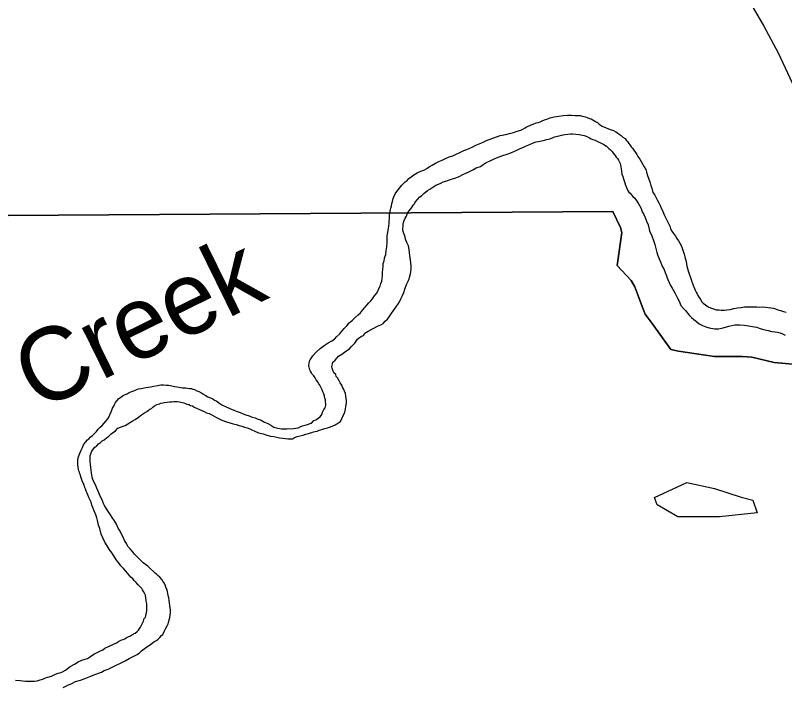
# Model space of a CAD drawing. Extents: x 2010165 to 2382125, y 1060529 to 1407316.
# Drawn here: x 2227536 to 2232826, y 1232154 to 1236761 of the extents above; entities that cross this region are included whole.
import ezdxf

# ---------------------------------------------------------------- set-up
doc = ezdxf.new("R2010")
doc.units = 0
for name, color, linetype in [('GM_X_Corporation', 7, 'Continuous'), ('GM_X_Minor_Lake', 7, 'Continuous'), ('GM_X_Minor_River', 7, 'Continuous'), ('GM_X_Minor_River_Text', 7, 'Continuous'), ('GM_X_Rail_Line', 7, 'Continuous')]:
    doc.layers.add(name, color=color, linetype=linetype)

msp = doc.modelspace()

# ---------------------------------------------------------------- linework, layer by layer
at = {"layer": 'GM_X_Corporation'}
for points in [[(2233032.5, 1234349.8), (2232752.7, 1234373.7), (2232599.7, 1234410.4), (2232535.5, 1234417.1), (2232343.2, 1234416.8), (2232096.1, 1234453.5), (2232043.7, 1234464.4), (2231915.6, 1234642.3), (2231866, 1234707.4), (2231846.9, 1234759.2), (2231795.7, 1234894.6), (2231770.7, 1234938.2), (2231674.3, 1235040.5), (2231705.2, 1235268), (2231696.5, 1235302), (2231643.9, 1235413.2), (2225059.6, 1235369.7)], [(2225059.6, 1235369.7), (2231643.9, 1235413.2), (2231696.5, 1235302), (2231705.2, 1235268), (2231674.3, 1235040.5), (2231770.7, 1234938.2), (2231795.7, 1234894.6), (2231846.9, 1234759.2), (2231866, 1234707.4), (2231915.6, 1234642.3), (2232043.7, 1234464.4), (2232096.1, 1234453.5), (2232343.2, 1234416.8), (2232535.5, 1234417.1), (2232599.7, 1234410.4), (2232752.7, 1234373.7), (2233032.5, 1234349.8)]]:
    msp.add_lwpolyline(points, dxfattribs=at)
at = {"layer": 'GM_X_Minor_Lake'}
for points in [[(2231931.1, 1233447.5), (2232152.3, 1233549.2), (2232343.8, 1233507.8), (2232527.5, 1233450.2), (2232608.1, 1233429.3), (2232637.7, 1233341.3), (2232377.1, 1233313.4), (2232245, 1233314.9)], [(2232245, 1233314.9), (2232091.9, 1233315.2), (2231950, 1233395.5), (2231931.1, 1233447.5)]]:
    msp.add_lwpolyline(points, dxfattribs=at)
at = {"layer": 'GM_X_Minor_River'}
for points in [[(2231096.2, 1236012.9), (2231118.2, 1236021.2), (2231132.2, 1236025.4), (2231144.2, 1236029.6), (2231158.1, 1236035.9), (2231174.1, 1236042.1), (2231190.1, 1236048.4), (2231214, 1236056.8), (2231242, 1236063.2), (2231272.1, 1236067.7), (2231302.1, 1236072.1), (2231332.2, 1236074.6), (2231360.3, 1236075), (2231386.4, 1236073.4), (2231402.5, 1236071.6), (2231418.6, 1236071.8), (2231432.7, 1236068), (2231444.8, 1236066.2), (2231456.9, 1236062.4), (2231467, 1236058.5), (2231483.2, 1236052.7), (2231495.3, 1236048.9), (2231513.5, 1236039.1), (2231525.7, 1236031.2), (2231537.9, 1236023.4), (2231550.1, 1236013.5), (2231570.4, 1235999.7), (2231598.7, 1235988.1), (2231627, 1235976.5), (2231649.2, 1235968.8), (2231665.4, 1235961), (2231677.6, 1235953.1), (2231687.7, 1235945.2), (2231702, 1235935.4), (2231712.2, 1235923.5), (2231728.4, 1235913.7), (2231736.6, 1235903.7), (2231744.8, 1235893.8), (2231771.5, 1235858), (2231779.7, 1235848.1), (2231787.9, 1235834.2), (2231800.3, 1235818.3), (2231808.5, 1235804.3), (2231816.8, 1235790.4), (2231831.1, 1235772.5), (2231839.4, 1235756.6), (2231849.8, 1235736.6), (2231860.1, 1235718.7), (2231870.4, 1235700.8), (2231876.8, 1235682.8), (2231883.1, 1235660.8), (2231891.6, 1235634.8), (2231900, 1235610.8), (2231906.4, 1235590.8), (2231912.7, 1235572.8), (2231919.2, 1235542.8), (2231933.5, 1235524.9), (2231941.9, 1235506.9), (2231952.2, 1235489), (2231960.5, 1235471.1), (2231970.8, 1235453.1), (2231977.2, 1235435.1), (2231985.4, 1235419.2), (2231991.8, 1235401.2), (2232000.1, 1235385.2), (2232008.4, 1235367.3), (2232016.6, 1235353.3), (2232025, 1235335.4), (2232031.2, 1235321.4), (2232037.5, 1235307.4), (2232041.7, 1235293.4), (2232050, 1235277.5), (2232062.3, 1235261.6), (2232074.6, 1235243.7), (2232084.9, 1235227.8), (2232095.2, 1235211.8), (2232105.5, 1235195.9), (2232113.8, 1235180), (2232122.2, 1235160), (2232128.5, 1235140), (2232134.9, 1235120), (2232139.2, 1235102), (2232143.5, 1235086), (2232147.8, 1235070), (2232150, 1235053.9), (2232154.3, 1235037.9), (2232158.6, 1235019.9), (2232162.9, 1235003.9), (2232181.9, 1234945.9), (2232188.2, 1234929.9), (2232192.4, 1234919.9), (2232196.6, 1234903.9), (2232200.8, 1234893.9), (2232205, 1234884), (2232211.2, 1234872), (2232217.5, 1234858), (2232223.7, 1234846.1), (2232229.9, 1234836.1), (2232238.1, 1234822.2), (2232246.4, 1234808.2), (2232256.7, 1234792.3)], [(2229686.8, 1234509.5), (2229712.7, 1234523.9), (2229730.6, 1234536.3), (2229746.3, 1234554.6), (2229766.2, 1234570.9), (2229781.9, 1234591.2), (2229797.7, 1234609.6), (2229815.4, 1234627.9), (2229831.2, 1234648.2), (2229853, 1234666.6), (2229872.7, 1234685), (2229892.6, 1234701.4), (2229908.4, 1234715.7), (2229922.1, 1234733.9), (2229937.9, 1234752.3), (2229953.7, 1234768.6), (2229965.5, 1234784.8), (2229979.3, 1234799.1), (2229991.2, 1234813.3), (2230002.9, 1234829.6), (2230018.7, 1234849.9), (2230028.4, 1234866.1), (2230036.2, 1234882.3), (2230044, 1234898.5), (2230049.7, 1234918.6), (2230055.4, 1234934.8), (2230059.2, 1234952.9), (2230060.9, 1234971.1), (2230060.5, 1234993.1), (2230062.2, 1235015.3), (2230063.9, 1235035.4), (2230065.5, 1235055.5), (2230071.3, 1235073.7), (2230075, 1235091.8), (2230078.8, 1235105.9), (2230082.6, 1235118), (2230086.2, 1235142.2), (2230089.8, 1235170.4), (2230091.4, 1235196.5), (2230092.9, 1235222.6), (2230092.6, 1235244.7), (2230096.2, 1235268.9), (2230100, 1235285), (2230101.7, 1235299.1), (2230103.6, 1235311.2), (2230105.3, 1235329.3), (2230108.5, 1235379.6), (2230108.2, 1235393.6), (2230112.1, 1235405.8), (2230113.9, 1235415.8), (2230115.7, 1235425.9), (2230117.6, 1235436), (2230121.4, 1235450.1), (2230125.1, 1235468.2), (2230128.9, 1235482.3), (2230134.6, 1235502.5), (2230138.4, 1235512.6), (2230148.1, 1235534.9), (2230165.8, 1235559.2), (2230179.6, 1235575.5), (2230191.4, 1235591.8), (2230203.3, 1235602), (2230217.1, 1235616.2), (2230229, 1235626.5), (2230240.8, 1235638.7), (2230256.7, 1235651), (2230276.5, 1235665.3), (2230298.4, 1235677.7), (2230324.3, 1235690.1), (2230348.3, 1235698.5), (2230364.2, 1235708.8), (2230382.1, 1235719.1), (2230402, 1235731.5), (2230423.9, 1235743.8), (2230447.8, 1235756.2), (2230471.7, 1235766.6), (2230493.6, 1235777), (2230519.5, 1235787.4), (2230543.5, 1235795.8), (2230567.4, 1235806.2), (2230597.3, 1235820.7), (2230619.2, 1235831.1), (2230641.2, 1235839.4), (2230661.1, 1235847.8), (2230681.1, 1235858.1), (2230703, 1235868.5), (2230724.9, 1235876.8), (2230748.9, 1235887.2), (2230774.8, 1235899.7), (2230868.6, 1235935.2), (2230908.6, 1235941.8), (2230934.6, 1235948.2), (2230960.6, 1235956.6), (2230986.6, 1235965.1), (2231010.6, 1235971.4), (2231026.5, 1235979.7), (2231040.4, 1235987.9), (2231054.3, 1235996.2), (2231068.3, 1236002.4), (2231082.3, 1236008.6), (2231096.2, 1236012.9)], [(2229929, 1234559.3), (2229938.8, 1234575.5), (2229962.6, 1234589.9), (2230026.3, 1234625), (2230048.3, 1234633.3), (2230064.2, 1234643.6), (2230078, 1234657.9), (2230093.8, 1234672.2), (2230105.6, 1234688.4), (2230119.4, 1234708.7), (2230135.1, 1234731.1), (2230152.7, 1234755.4), (2230166.5, 1234773.7), (2230176.2, 1234791.9), (2230186, 1234812.2), (2230197.6, 1234834.4), (2230207.3, 1234856.7), (2230215, 1234878.9), (2230226.5, 1234911.2), (2230234.3, 1234929.4), (2230240.1, 1234939.5), (2230244, 1234949.6), (2230245.8, 1234959.7), (2230249.6, 1234975.8), (2230255.2, 1234998), (2230256.9, 1235016.1), (2230256.6, 1235036.2), (2230256.3, 1235058.3), (2230253.9, 1235082.4), (2230249.4, 1235108.4), (2230247.1, 1235130.5), (2230242.7, 1235152.5), (2230238.3, 1235176.6), (2230227.9, 1235200.5), (2230219.5, 1235222.5), (2230213.1, 1235244.5), (2230206.8, 1235260.5), (2230202.5, 1235274.5), (2230200.4, 1235286.5), (2230200.2, 1235296.6), (2230202, 1235310.6), (2230203.7, 1235324.7), (2230205.6, 1235336.8), (2230209.3, 1235350.9), (2230217.1, 1235367.1), (2230224.9, 1235381.3), (2230230.7, 1235397.4), (2230240.4, 1235415.7), (2230254.3, 1235429.9), (2230264.1, 1235444.2), (2230271.9, 1235456.3), (2230279.8, 1235466.5), (2230285.6, 1235476.6), (2230317.2, 1235513.2), (2230329.1, 1235521.4), (2230346.9, 1235537.8), (2230356.8, 1235546), (2230370.7, 1235556.2), (2230386.6, 1235566.5), (2230406.5, 1235578.8), (2230428.3, 1235593.2), (2230456.2, 1235605.7), (2230478.1, 1235616.1), (2230502.1, 1235624.4), (2230522.1, 1235630.8), (2230542.1, 1235637.1), (2230564.1, 1235643.4), (2230588, 1235653.8), (2230611.9, 1235666.2), (2230633.8, 1235676.6), (2230657.7, 1235687), (2230681.6, 1235699.4), (2230705.5, 1235711.8), (2230735.5, 1235722.3), (2230753.4, 1235734.6), (2230773.2, 1235749), (2230797.1, 1235759.4), (2230823, 1235771.8), (2230854.9, 1235786.3), (2230886.9, 1235796.8), (2230918.8, 1235807.4), (2230942.8, 1235815.7), (2230964.7, 1235826.1), (2230984.7, 1235834.4), (2231006.6, 1235844.8), (2231026.5, 1235853.1), (2231044.5, 1235861.4), (2231066.4, 1235871.8), (2231092.3, 1235882.2), (2231118.3, 1235890.6), (2231144.3, 1235897.1), (2231166.3, 1235901.4), (2231190.3, 1235907.8), (2231210.3, 1235912.1), (2231230.3, 1235918.4), (2231244.2, 1235926.6), (2231274.3, 1235933.1), (2231292.3, 1235937.4), (2231314.3, 1235941.7), (2231334.3, 1235944), (2231352.4, 1235946.3)], [(2231352.4, 1235946.3), (2231366.4, 1235946.5), (2231412.7, 1235941.2), (2231424.8, 1235939.3), (2231434.8, 1235937.5), (2231446.9, 1235935.6), (2231461.1, 1235929.8), (2231483.3, 1235918.1), (2231495.5, 1235912.2), (2231507.6, 1235908.4), (2231521.8, 1235902.6), (2231538, 1235894.8), (2231556.1, 1235887), (2231572.4, 1235877.2), (2231582.5, 1235873.3), (2231600.7, 1235861.6), (2231617.1, 1235845.7), (2231627.3, 1235835.8), (2231639.5, 1235826), (2231647.7, 1235814), (2231660, 1235798.1), (2231668.2, 1235786.2), (2231676.4, 1235776.3), (2231682.6, 1235766.3), (2231688.8, 1235756.4), (2231695.1, 1235742.4), (2231697.3, 1235730.4), (2231699.4, 1235720.4), (2231701.7, 1235706.3), (2231703.9, 1235690.3), (2231706.3, 1235668.2), (2231712.6, 1235652.2), (2231718.8, 1235638.3), (2231723.1, 1235624.3), (2231727.3, 1235610.3), (2231731.6, 1235594.3), (2231737.9, 1235578.3), (2231746.2, 1235560.3), (2231754.5, 1235546.4), (2231764.6, 1235538.5), (2231770.8, 1235528.5), (2231781, 1235516.6), (2231795.3, 1235504.8), (2231818, 1235469), (2231828.3, 1235453), (2231838.6, 1235433.1), (2231847, 1235411.1), (2231857.4, 1235391.2), (2231867.8, 1235371.2), (2231876.2, 1235347.3), (2231886.6, 1235321.3), (2231897.3, 1235279.3), (2231912, 1235245.3), (2231924.5, 1235213.4), (2231933, 1235185.4), (2231939.5, 1235157.3), (2231945.9, 1235131.3), (2231954.3, 1235109.3), (2231962.7, 1235087.3), (2231971.1, 1235067.4), (2231979.4, 1235049.4), (2231985.7, 1235033.4), (2231994, 1235017.5), (2232004.4, 1234993.5), (2232012.8, 1234971.6), (2232021.2, 1234949.6), (2232031.6, 1234925.6), (2232042, 1234903.7), (2232052.3, 1234885.7), (2232062.6, 1234869.8), (2232070.9, 1234853.9), (2232079.3, 1234835.9), (2232089.6, 1234818), (2232100, 1234796), (2232112.5, 1234766.1), (2232130.9, 1234746.3), (2232143.2, 1234732.4), (2232157.5, 1234714.5), (2232171.9, 1234698.6), (2232186.1, 1234684.8), (2232200.4, 1234670.9), (2232218.7, 1234657.1), (2232239, 1234641.4), (2232261.3, 1234629.6), (2232283.6, 1234619.9), (2232305.8, 1234614.2), (2232344, 1234606.8), (2232372.1, 1234607.2), (2232402.2, 1234613.6), (2232442.1, 1234624.2), (2232482.2, 1234632.9), (2232518.3, 1234633.4), (2232550.5, 1234631.9), (2232633, 1234617), (2232657.3, 1234609.3), (2232679.5, 1234601.6), (2232711.7, 1234594.1), (2232737.9, 1234588.4), (2232760.1, 1234584.7), (2232776.2, 1234582.9), (2232794.3, 1234579.2)], [(2232256.7, 1234792.3), (2232264.9, 1234782.4), (2232281.1, 1234770.6), (2232299.4, 1234756.8), (2232315.6, 1234751), (2232335.8, 1234743.2), (2232356, 1234737.5), (2232376.1, 1234735.8), (2232390.2, 1234734), (2232402.2, 1234734.2), (2232412.2, 1234734.3), (2232428.3, 1234736.6), (2232450.3, 1234738.9), (2232476.3, 1234745.3), (2232502.4, 1234749.7), (2232526.4, 1234752.1), (2232550.5, 1234756.4), (2232572.5, 1234756.8), (2232592.6, 1234757.1), (2232610.7, 1234757.3), (2232634.8, 1234757.7), (2232652.9, 1234755.9), (2232675, 1234756.3), (2232697.1, 1234754.6), (2232713.2, 1234752.8), (2232731.3, 1234751.1), (2232749.4, 1234747.3), (2232763.5, 1234743.5), (2232779.7, 1234737.7), (2232797.9, 1234731.9), (2232818, 1234726.2), (2232836.2, 1234720.4)], [(2232794.3, 1234579.2), (2232810.5, 1234571.4), (2232828.7, 1234563.6)], [(2228649.1, 1234106.5), (2228665.2, 1234104.7), (2228683.4, 1234101), (2228693.5, 1234097.1), (2228705.6, 1234093.3), (2228715.7, 1234089.4), (2228727.8, 1234085.6), (2228739.9, 1234079.7), (2228754, 1234075.9), (2228766.2, 1234068.1), (2228782.4, 1234060.2), (2228802.6, 1234052.5), (2228818.8, 1234044.7), (2228835, 1234036.9), (2228849.2, 1234029.1), (2228867.4, 1234023.3), (2228901.8, 1234005.8), (2228920, 1233996), (2228936.2, 1233988.2), (2228956.4, 1233978.4), (2228986.8, 1233966.8), (2229011, 1233959.1), (2229033.2, 1233953.4), (2229053.3, 1233947.7), (2229075.5, 1233942), (2229093.7, 1233936.2), (2229111.9, 1233930.5), (2229130, 1233924.7), (2229148.2, 1233919), (2229162.4, 1233911.1), (2229182.6, 1233903.4), (2229206.9, 1233891.7), (2229239.1, 1233884.1), (2229265.3, 1233876.5), (2229289.6, 1233868.8), (2229313.7, 1233865.1), (2229333.9, 1233861.4), (2229352, 1233857.7), (2229374.2, 1233854), (2229394.3, 1233852.3), (2229410.4, 1233850.5), (2229430.4, 1233850.8), (2229442.5, 1233851), (2229456.4, 1233859.2), (2229474.4, 1233865.5), (2229494.3, 1233871.8), (2229514.4, 1233876.1), (2229534.3, 1233882.4), (2229552.3, 1233886.7), (2229564.3, 1233890.9), (2229574.3, 1233893.1), (2229586.3, 1233897.3), (2229598.3, 1233901.5), (2229610.3, 1233903.6), (2229624.3, 1233909.9), (2229644.3, 1233914.2), (2229664.3, 1233920.5), (2229682.3, 1233924.8), (2229702.2, 1233933.1), (2229718.2, 1233939.4), (2229734.1, 1233945.6), (2229746, 1233953.9), (2229760, 1233962.1), (2229771.9, 1233968.3), (2229801, 1234033), (2229806.7, 1234053.2), (2229808.4, 1234073.3), (2229812, 1234095.4), (2229813.8, 1234111.6), (2229811.5, 1234127.6), (2229809.2, 1234143.6), (2229804.9, 1234161.6), (2229798.6, 1234177.6), (2229792.4, 1234193.6), (2229786.1, 1234205.6), (2229779.9, 1234219.6), (2229769.6, 1234235.5), (2229761.3, 1234253.4), (2229751, 1234269.3), (2229742.8, 1234279.3), (2229738.6, 1234291.3), (2229726.3, 1234303.1), (2229720, 1234321.1), (2229713.7, 1234335.1), (2229711.6, 1234345.1), (2229719.1, 1234377.4), (2229734.9, 1234391.7), (2229746.8, 1234403.9), (2229758.6, 1234418.1), (2229780.4, 1234432.5), (2229798.3, 1234444.8), (2229816.2, 1234457.2), (2229834.1, 1234469.5), (2229847.9, 1234483.7), (2229859.7, 1234496), (2229869.6, 1234508.2), (2229879.4, 1234520.4), (2229889.2, 1234534.6), (2229901.1, 1234544.8), (2229915, 1234555), (2229929, 1234559.3)], [(2228412.7, 1234199.5), (2228432.7, 1234203.8), (2228464.7, 1234208.3), (2228488.8, 1234212.6), (2228512.8, 1234217), (2228536.8, 1234221.4), (2228554.9, 1234221.7), (2228573, 1234219.9), (2228589.1, 1234218.1), (2228599.2, 1234216.3), (2228631.4, 1234210.7), (2228645.5, 1234206.9), (2228661.6, 1234205.1), (2228671.7, 1234203.3), (2228685.8, 1234201.5), (2228695.8, 1234201.6), (2228707.9, 1234199.8), (2228719.9, 1234198), (2228734, 1234196.2), (2228746.1, 1234196.3), (2228756.2, 1234192.5), (2228768.3, 1234188.6), (2228784.5, 1234180.8), (2228796.6, 1234175), (2228810.8, 1234169.2), (2228825, 1234159.3), (2228841.2, 1234149.5), (2228859.4, 1234139.7), (2228877.6, 1234132), (2228893.8, 1234124.2), (2228906, 1234116.3), (2228920.2, 1234108.5), (2228934.4, 1234096.6), (2228954.8, 1234082.9), (2228985.1, 1234069.2), (2229011.4, 1234057.6), (2229037.6, 1234047.9), (2229059.9, 1234038.2), (2229082.1, 1234030.5), (2229102.3, 1234022.8), (2229120.5, 1234015), (2229142.7, 1234007.3), (2229165, 1233999.6), (2229185.1, 1233993.8), (2229199.3, 1233988), (2229225.5, 1233978.4), (2229249.9, 1233964.6), (2229272.1, 1233954.9), (2229292.4, 1233943.2), (2229312.6, 1233931.4), (2229330.8, 1233925.7), (2229340.9, 1233923.8), (2229365.1, 1233918.1), (2229389.2, 1233918.5), (2229403.2, 1233918.7), (2229449.4, 1233921.4), (2229463.4, 1233923.6), (2229481.4, 1233925.9), (2229495.4, 1233932.1), (2229511.3, 1233938.4), (2229529.3, 1233944.6), (2229545.3, 1233948.9), (2229563.3, 1233955.2), (2229573.3, 1233957.3), (2229585.1, 1233973.6), (2229607, 1233984), (2229620.9, 1233994.2), (2229630.8, 1234000.4), (2229642.6, 1234016.6), (2229648.4, 1234032.8), (2229656.1, 1234051), (2229666, 1234063.2), (2229671.7, 1234081.3), (2229671.5, 1234091.4), (2229669.3, 1234105.4), (2229669.1, 1234117.5), (2229664.9, 1234129.5), (2229662.6, 1234143.5), (2229656.4, 1234159.5), (2229650.1, 1234173.4), (2229645.9, 1234187.4), (2229635.5, 1234205.4), (2229629.3, 1234219.3), (2229623.1, 1234229.3), (2229612.8, 1234243.2), (2229604.6, 1234255.1), (2229596.3, 1234269.1), (2229588.1, 1234283), (2229577.8, 1234294.9), (2229571.7, 1234304.9), (2229565.5, 1234314.8), (2229561.3, 1234324.8), (2229554.9, 1234350.9), (2229556.5, 1234371), (2229558.3, 1234383.1), (2229562.2, 1234393.1), (2229581.8, 1234421.6), (2229603.5, 1234446), (2229631.2, 1234470.5), (2229659, 1234491), (2229686.8, 1234509.5)], [(2228439.5, 1232669), (2228439.3, 1232681), (2228439.1, 1232693.1), (2228438.9, 1232705.1), (2228438.8, 1232715.2), (2228436.6, 1232725.2), (2228434.4, 1232739.2), (2228432.1, 1232755.2), (2228429.8, 1232775.3), (2228425.6, 1232785.3), (2228417.3, 1232801.2), (2228411.1, 1232811.2), (2228404.9, 1232821.1), (2228394.7, 1232833), (2228380.4, 1232846.9), (2228366.1, 1232862.8), (2228355.9, 1232874.7), (2228343.6, 1232888.5), (2228329.3, 1232900.4), (2228294.6, 1232940.1), (2228280.2, 1232957.9), (2228261.8, 1232977.8), (2228251.5, 1232991.7), (2228239.3, 1233005.6), (2228226.9, 1233023.4), (2228212.5, 1233045.3), (2228198.1, 1233067.2), (2228181.7, 1233091.1), (2228167.2, 1233115), (2228150.7, 1233140.9), (2228138.2, 1233168.8), (2228125.8, 1233194.7), (2228117.1, 1233232.8), (2228106.7, 1233256.8), (2228102.3, 1233280.8), (2228095.8, 1233306.8), (2228089.5, 1233326.8), (2228083.2, 1233342.8), (2228074.9, 1233360.8), (2228068.5, 1233378.7), (2228062.3, 1233394.7), (2228055.9, 1233414.7), (2228047.6, 1233432.7), (2228041.3, 1233446.6), (2228033, 1233464.6), (2228028.8, 1233476.6), (2228022.6, 1233490.6), (2228018.3, 1233506.6), (2228012, 1233520.6), (2228007.8, 1233534.6), (2228001.6, 1233544.5), (2227995.3, 1233560.5), (2227991.1, 1233574.5), (2227986.8, 1233588.5), (2227982.6, 1233600.5), (2227978.4, 1233610.5), (2227976.3, 1233620.5), (2227972.1, 1233630.5), (2227969.9, 1233640.5), (2227967.7, 1233656.5), (2227965.4, 1233672.6), (2227965.1, 1233688.6), (2227964.9, 1233700.7), (2227966.6, 1233722.8), (2227982.1, 1233755.2), (2227987.9, 1233771.3), (2227997.6, 1233789.6), (2228005.4, 1233807.8), (2228017.1, 1233828), (2228030.9, 1233844.3), (2228042.8, 1233852.5), (2228050.7, 1233862.7), (2228066.6, 1233872.9), (2228080.4, 1233887.2), (2228094.2, 1233901.5), (2228106, 1233915.7), (2228119.8, 1233930), (2228133.7, 1233942.2), (2228161.3, 1233974.8), (2228171.1, 1233987), (2228179, 1233999.2), (2228184.7, 1234015.3), (2228194.4, 1234035.5), (2228198.3, 1234047.6), (2228204.1, 1234061.8), (2228211.9, 1234074), (2228217.7, 1234086.1), (2228225.5, 1234100.3), (2228233.4, 1234110.4), (2228247.2, 1234126.7), (2228259.1, 1234134.9), (2228273, 1234145.2), (2228286.9, 1234153.4), (2228304.9, 1234159.7), (2228318.8, 1234168), (2228330.8, 1234172.1), (2228350.7, 1234180.5), (2228360.7, 1234184.6), (2228382.7, 1234193), (2228398.7, 1234195.2), (2228412.7, 1234199.5)], [(2228600.7, 1232639.2), (2228602.4, 1232655.3), (2228602.1, 1232673.3), (2228599.8, 1232689.4), (2228597.6, 1232705.4), (2228595.3, 1232723.5), (2228593, 1232739.5), (2228590.7, 1232757.6), (2228586.4, 1232773.6), (2228584.2, 1232787.6), (2228579.8, 1232809.6), (2228571.5, 1232829.6), (2228565.2, 1232845.6), (2228556.9, 1232861.6), (2228550.7, 1232871.5), (2228544.5, 1232881.5), (2228528.2, 1232899.3), (2228518, 1232909.2), (2228507.8, 1232917.1), (2228497.6, 1232927), (2228485.3, 1232938.8), (2228465, 1232956.6), (2228448.7, 1232972.5), (2228430.4, 1232986.3), (2228414.1, 1232998.1), (2228399.8, 1233011.9), (2228354.9, 1233057.5), (2228340.6, 1233075.3), (2228324.2, 1233093.2), (2228309.9, 1233111.1), (2228299.5, 1233131), (2228287.1, 1233150.9), (2228278.8, 1233168.9), (2228268.4, 1233190.8), (2228256, 1233214.7), (2228243.6, 1233236.6), (2228231.1, 1233262.6), (2228216.6, 1233286.5), (2228202.2, 1233308.4), (2228189.9, 1233328.3), (2228175.5, 1233348.2), (2228163.1, 1233368.1), (2228148.7, 1233392), (2228140.3, 1233409.9), (2228134.1, 1233425.9), (2228123.7, 1233445.8), (2228115.3, 1233467.8), (2228104.9, 1233489.8), (2228096.5, 1233511.7), (2228086.1, 1233533.7), (2228075.7, 1233553.6), (2228069.5, 1233569.6), (2228063.2, 1233585.6), (2228061, 1233599.6), (2228058.7, 1233615.7), (2228056.3, 1233635.7), (2228054, 1233653.8), (2228051.7, 1233673.8), (2228049.4, 1233691.9), (2228049.1, 1233707.9), (2228050.9, 1233722), (2228050.7, 1233734.1), (2228056.4, 1233754.2), (2228062.3, 1233766.4), (2228072.1, 1233780.6), (2228081.9, 1233792.8), (2228095.8, 1233803.1), (2228107.7, 1233815.3), (2228121.5, 1233825.5), (2228133.4, 1233835.8), (2228147.3, 1233844), (2228163.2, 1233856.3), (2228177.1, 1233866.5), (2228194.9, 1233884.9), (2228224.7, 1233905.4), (2228240.4, 1233923.7), (2228270.4, 1233934.2), (2228290.3, 1233942.5), (2228310.3, 1233952.9), (2228340.1, 1233971.4), (2228360, 1233983.7), (2228381.8, 1234000.1), (2228403.6, 1234014.5), (2228423.5, 1234028.9), (2228439.4, 1234037.1), (2228449.3, 1234045.3), (2228461.2, 1234053.5), (2228471.2, 1234059.7), (2228481.1, 1234067.9), (2228493, 1234078.1), (2228508.9, 1234086.4), (2228526.9, 1234090.7), (2228536.9, 1234094.8), (2228548.9, 1234097), (2228558.9, 1234099.2), (2228578.9, 1234101.5), (2228595, 1234103.7), (2228611, 1234103.9), (2228625, 1234106.2), (2228637.1, 1234106.3), (2228649.1, 1234106.5)], [(2227535.6, 1232191.6), (2227569.8, 1232188.1), (2227606, 1232184.6), (2227638.1, 1232185.1), (2227664.2, 1232185.4), (2227686.3, 1232187.8), (2227706.2, 1232194.1), (2227724.2, 1232198.4), (2227742.2, 1232206.7), (2227760.1, 1232213), (2227784.1, 1232219.3), (2227798.1, 1232225.6), (2227812.1, 1232231.8), (2227830, 1232240.1), (2227848, 1232244.4), (2227860, 1232248.6), (2227879.9, 1232260.9), (2227891.8, 1232269.1), (2227911.6, 1232285.5), (2227943.4, 1232302.1), (2227967.3, 1232316.5), (2227993.2, 1232328.9), (2228015.2, 1232335.2), (2228031.2, 1232341.5), (2228045.1, 1232349.8), (2228061, 1232360), (2228080.9, 1232372.4), (2228098.8, 1232382.7), (2228116.7, 1232391), (2228136.7, 1232399.3), (2228150.5, 1232411.6), (2228176.5, 1232422), (2228230.2, 1232448.9), (2228244.2, 1232457.1), (2228262.1, 1232465.4), (2228276, 1232471.7), (2228288, 1232475.9), (2228298, 1232482), (2228311.9, 1232490.3), (2228327.9, 1232496.6), (2228347.7, 1232508.9), (2228359.7, 1232515.1), (2228373.6, 1232525.3), (2228381.4, 1232535.5), (2228395.2, 1232555.8), (2228401, 1232565.9), (2228410.8, 1232584.2), (2228416.6, 1232596.3), (2228422.3, 1232614.5), (2228430.2, 1232624.6), (2228432, 1232634.7), (2228435.9, 1232644.8), (2228437.7, 1232656.9), (2228439.5, 1232669)], [(2227863.7, 1232140.1), (2227897.6, 1232156.7), (2227923.5, 1232169.2), (2227949.4, 1232181.6), (2227983.4, 1232192.1), (2228009.4, 1232200.6), (2228031.3, 1232210.9), (2228055.2, 1232219.3), (2228081.2, 1232229.7), (2228129.1, 1232246.5), (2228147, 1232256.8), (2228172.9, 1232267.2), (2228196.9, 1232277.6), (2228290.5, 1232323.2), (2228318.3, 1232339.7), (2228350.2, 1232356.2), (2228374.1, 1232368.6), (2228390, 1232378.9), (2228403.8, 1232393.2), (2228421.7, 1232407.5), (2228439.5, 1232419.8), (2228457.4, 1232432.1), (2228473.3, 1232442.4), (2228487.2, 1232454.7), (2228507.1, 1232463), (2228517, 1232473.2), (2228528.8, 1232485.4), (2228540.7, 1232497.7), (2228550.6, 1232505.8), (2228560.3, 1232530.1), (2228570, 1232548.3), (2228579.8, 1232564.5), (2228585.6, 1232578.7), (2228591.3, 1232596.9), (2228598.9, 1232621.1), (2228600.7, 1232639.2)]]:
    msp.add_lwpolyline(points, dxfattribs=at)
at = {"layer": 'GM_X_Rail_Line'}
msp.add_lwpolyline([(2232560.6, 1236897.6), (2232683.5, 1236686), (2232780.3, 1236503.8), (2232877.1, 1236297.9), (2232948.7, 1236136), (2233039, 1235907.3), (2233207.5, 1235485), (2233702.7, 1234229), (2234030.2, 1233394.4), (2234378.7, 1232503.6), (2234731.1, 1231616.6), (2235033.8, 1230851.5), (2235450.4, 1229794.2), (2235758.8, 1229022.7)], dxfattribs=at)

# ---------------------------------------------------------------- texts
at = {"layer": 'GM_X_Minor_River_Text'}
msp.add_text('Creek', height=500.29, rotation=26.1804, dxfattribs=at).set_placement((2227688.5, 1234033.9))

doc.saveas('drawing.dxf')
